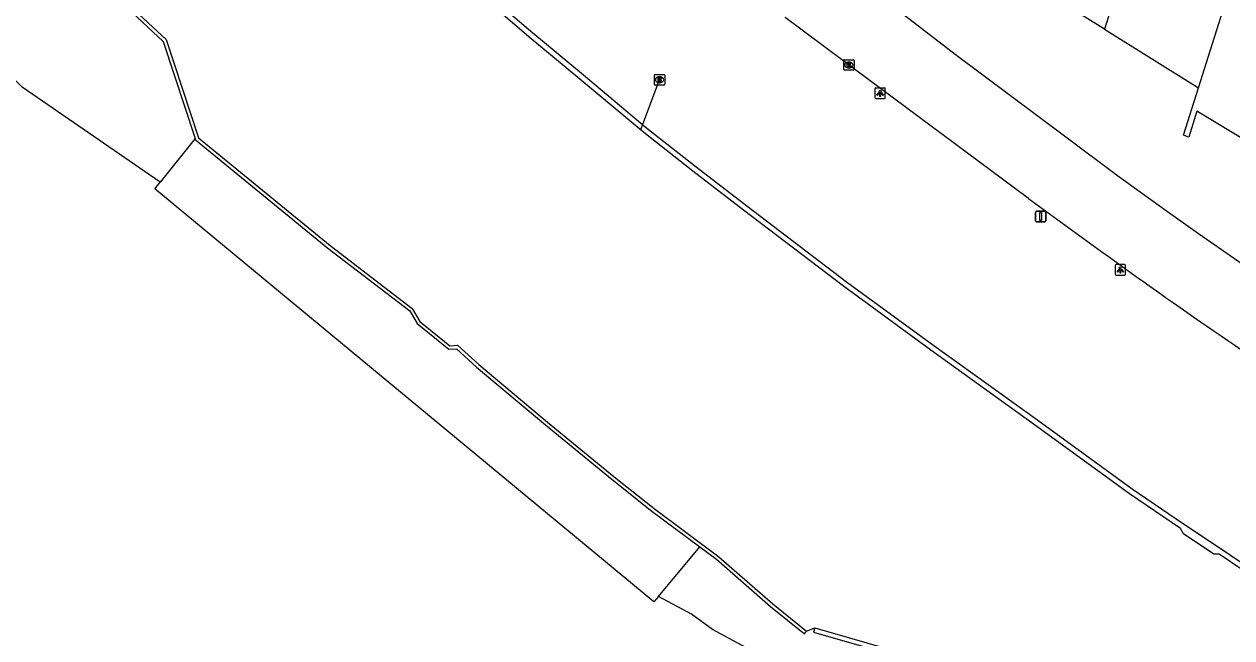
# Model space of a CAD drawing. Extents: x 157692 to 159670, y 381454 to 383289.
# Drawn here: x 158024.4 to 158139.8, y 383012.8 to 383071.5 of the extents above; entities that cross this region are included whole.
import ezdxf

# ---------------------------------------------------------------- set-up
doc = ezdxf.new("R2010")
doc.units = 0
for name, color, linetype in [('IMGEO_Duiker', 7, 'Continuous'), ('IMGEO_Groenvoorziening', 7, 'Continuous'), ('IMGEO_Kademuur', 7, 'Continuous'), ('IMGEO_Kolk', 7, 'Continuous'), ('IMGEO_Lichtpunt', 7, 'Continuous'), ('IMGEO_Pand', 7, 'Continuous'), ('IMGEO_Pand_overbouw', 7, 'Continuous'), ('IMGEO_Rijbaan_lokaal_open', 7, 'Continuous'), ('IMGEO_Rioolput', 7, 'Continuous'), ('IMGEO_Verkeersbordpaal', 7, 'Continuous'), ('IMGEO_Waterloop', 7, 'Continuous')]:
    doc.layers.add(name, color=color, linetype=linetype)

msp = doc.modelspace()

# ---------------------------------------------------------------- linework, layer by layer
at = {"layer": 'IMGEO_Duiker'}
msp.add_lwpolyline([(158083.3, 383061.4), (158085.09, 383066.16)], dxfattribs=at)
at = {"layer": 'IMGEO_Groenvoorziening'}
for points in [[(158037.35, 383056.36), (158024.17, 383065.44), (158000, 383089.68), (157983.75, 383105.99), (157987.83, 383110.14), (157978.85, 383121.26), (157964.74, 383137.73)], [(158040.7, 383060.55), (158037.35, 383056.36)], [(158084.97, 383016.76), (158084.55, 383016.25), (158036.86, 383055.75), (158037.35, 383056.36)], [(158084.97, 383016.76), (158088.94, 383021.53)], [(158098.96, 383007.95), (158095.82, 383010.56), (158090.13, 383013.61), (158088.14, 383015.08), (158084.97, 383016.76)]]:
    msp.add_lwpolyline(points, dxfattribs=at)
at = {"layer": 'IMGEO_Kademuur'}
for points in [[(158143.02, 383018.4), (158138.85, 383021.23), (158135.16, 383023.7), (158130.26, 383027.02), (158121.23, 383033.58), (158111.31, 383040.72), (158102.96, 383046.82), (158093.41, 383054.09), (158088.59, 383057.82), (158083.88, 383061.5), (158077.61, 383066.76), (158072.96, 383070.61), (158064.89, 383077.54), (158059.49, 383082.36), (158054.78, 383086.43), (158048.53, 383092.13), (158042.64, 383097.54), (158035.32, 383104.35), (158028.7, 383110.97), (158024.62, 383115.02), (158018.7, 383120.95)], [(158145.25, 383016.29), (158138.57, 383020.82), (158138.04, 383020.83), (158135.14, 383022.77), (158134.88, 383023.28), (158129.98, 383026.6), (158120.93, 383033.18), (158111.02, 383040.32), (158102.66, 383046.42), (158093.1, 383053.7), (158088.28, 383057.43), (158083.57, 383061.11), (158077.29, 383066.38), (158072.64, 383070.23), (158064.56, 383077.17), (158059.16, 383081.98), (158054.45, 383086.05), (158048.2, 383091.77), (158042.3, 383097.17), (158034.98, 383103.99), (158028.34, 383110.61), (158024.27, 383114.66)], [(158034.18, 383073.07), (158033.41, 383073.79), (158033.63, 383074.02), (158037.92, 383070.01), (158041.02, 383060.62), (158053.6, 383050.31), (158061.45, 383044.29), (158062.17, 383043.06), (158065.04, 383040.73), (158065.78, 383040.79), (158067.81, 383038.94), (158074.39, 383033.43), (158080.76, 383028.22), (158084.56, 383025.18), (158090.74, 383020.58), (158095.9, 383016.07), (158099.12, 383013.47)], [(158034.18, 383073.07), (158037.64, 383069.83), (158040.7, 383060.55)], [(158040.7, 383060.55), (158040.74, 383060.43), (158053.4, 383050.06), (158061.21, 383044.07), (158061.92, 383042.85), (158064.94, 383040.4), (158065.67, 383040.46), (158067.6, 383038.7), (158074.19, 383033.18), (158080.56, 383027.97), (158084.36, 383024.93), (158088.94, 383021.53)], [(158088.94, 383021.53), (158090.54, 383020.33), (158095.69, 383015.82), (158098.92, 383013.22), (158099.12, 383013.47)], [(158099.93, 383013.78), (158099.81, 383013.38), (158109.7, 383010.52), (158113.65, 383008.58)], [(158099.93, 383013.78), (158109.85, 383010.91), (158118.29, 383006.77), (158123.23, 383004.29), (158123.04, 383003.91)]]:
    msp.add_lwpolyline(points, dxfattribs=at)
at = {"layer": 'IMGEO_Kolk'}
for p, q in [((158102.68, 383067.14), (158102.68, 383068)), ((158102.76, 383068.07), (158103.61, 383068.07)), ((158103.17, 383067.85), (158103.19, 383067.85)), ((158103.68, 383068), (158103.68, 383067.14)), ((158103.61, 383067.07), (158102.76, 383067.07)), ((158103.19, 383067.29), (158103.17, 383067.29))]:
    msp.add_line(p, q, dxfattribs=at)
for points in [[(158102.68, 383067.14), (158102.68, 383068)], [(158102.76, 383068.07), (158103.61, 383068.07)], [(158103, 383067.77), (158103.13, 383067.77), (158103.13, 383067.62), (158103.25, 383067.77), (158103.42, 383067.77), (158103.27, 383067.62), (158103.43, 383067.37), (158103.27, 383067.37), (158103.19, 383067.54), (158103.13, 383067.47), (158103.13, 383067.37), (158103, 383067.37), (158103, 383067.77)], [(158103.68, 383068), (158103.68, 383067.14)], [(158103.61, 383067.07), (158102.76, 383067.07)]]:
    msp.add_lwpolyline(points, dxfattribs=at)
for centre, start, end in [((158102.76, 383068), 91.552, 178.448), ((158102.76, 383068), 91.552, 178.448), ((158103.61, 383068), 1.552, 88.448), ((158103.61, 383068), 1.552, 88.448), ((158102.76, 383067.15), 181.552, 268.448), ((158102.76, 383067.15), 181.552, 268.448), ((158103.61, 383067.15), 271.552, 358.448), ((158103.61, 383067.15), 271.552, 358.448)]:
    msp.add_arc(centre, 0.0765, start, end, dxfattribs=at)
for centre, major_axis, ratio, start_param, end_param in [((158103.17, 383067.57), (-0.387, 0.002), 0.722429, 4.712389, 7.853982), ((158103.19, 383067.57), (-0.39, 0.002), 0.717154, 1.570796, 4.712389)]:
    msp.add_ellipse(centre, major_axis=major_axis, ratio=ratio, start_param=start_param, end_param=end_param, dxfattribs=at)
at = {"layer": 'IMGEO_Lichtpunt'}
for p, q in [((158105.67, 383065.28), (158105.67, 383064.47)), ((158105.67, 383065.28), (158105.67, 383064.47)), ((158106.57, 383065.37), (158105.76, 383065.37)), ((158106.57, 383065.37), (158105.76, 383065.37)), ((158106.66, 383064.47), (158106.66, 383065.28)), ((158106.66, 383064.47), (158106.66, 383065.28)), ((158105.76, 383064.38), (158106.57, 383064.38)), ((158105.76, 383064.38), (158106.57, 383064.38)), ((158128.61, 383048.4), (158128.61, 383047.59)), ((158128.61, 383048.4), (158128.61, 383047.59)), ((158129.51, 383048.49), (158128.71, 383048.49)), ((158129.51, 383048.49), (158128.71, 383048.49)), ((158129.61, 383047.59), (158129.61, 383048.4)), ((158129.61, 383047.59), (158129.61, 383048.4)), ((158128.71, 383047.49), (158129.51, 383047.49)), ((158128.71, 383047.49), (158129.51, 383047.49))]:
    msp.add_line(p, q, dxfattribs=at)
for points in [[(158106.04, 383064.94), (158106.08, 383064.92), (158105.89, 383064.65), (158105.85, 383064.68), (158106.04, 383064.94)], [(158106.14, 383064.9), (158106.19, 383064.9), (158106.19, 383064.57), (158106.14, 383064.57), (158106.14, 383064.9)], [(158106.25, 383064.92), (158106.29, 383064.94), (158106.48, 383064.68), (158106.44, 383064.65), (158106.25, 383064.92)], [(158128.99, 383048.06), (158129.02, 383048.03), (158128.84, 383047.77), (158128.8, 383047.8), (158128.99, 383048.06)], [(158129.09, 383048.01), (158129.13, 383048.01), (158129.13, 383047.69), (158129.09, 383047.69), (158129.09, 383048.01)], [(158129.2, 383048.03), (158129.24, 383048.06), (158129.42, 383047.8), (158129.38, 383047.77), (158129.2, 383048.03)]]:
    msp.add_lwpolyline(points, dxfattribs=at)
for centre in [(158106.17, 383065.08), (158129.11, 383048.19)]:
    msp.add_circle(centre, 0.0994, dxfattribs=at)
for centre, start, end in [((158105.76, 383065.28), 90, 180), ((158105.76, 383065.28), 90, 180), ((158106.57, 383065.28), 0, 90), ((158106.57, 383065.28), 0, 90), ((158105.76, 383064.47), 180, 270), ((158105.76, 383064.47), 180, 270), ((158106.57, 383064.47), 270, 0), ((158106.57, 383064.47), 270, 360), ((158128.71, 383048.4), 90, 180), ((158128.71, 383048.4), 90, 180), ((158129.51, 383048.4), 0, 90), ((158129.51, 383048.4), 0, 90), ((158128.71, 383047.59), 180, 270), ((158128.71, 383047.59), 180, 270), ((158129.51, 383047.59), 270, 0), ((158129.51, 383047.59), 270, 360)]:
    msp.add_arc(centre, 0.0946, start, end, dxfattribs=at)
at = {"layer": 'IMGEO_Pand'}
msp.add_lwpolyline([(158150.73, 383054.53), (158136.44, 383063.16), (158135.67, 383060.68), (158135.16, 383060.85), (158136.6, 383065.4), (158139.69, 383075.19), (158129.91, 383078.28), (158127.61, 383070.99), (158112.95, 383080.12), (158124.98, 383118.41)], dxfattribs=at)
at = {"layer": 'IMGEO_Pand_overbouw'}
msp.add_lwpolyline([(158127.61, 383070.99), (158136.6, 383065.4), (158139.69, 383075.19), (158129.91, 383078.28)], close=True, dxfattribs=at)
at = {"layer": 'IMGEO_Rijbaan_lokaal_open'}
for points in [[(158106.56, 383073.85), (158113.32, 383068.62), (158123.78, 383060.8), (158128.84, 383057.01), (158133.64, 383053.57), (158136.59, 383051.48), (158143.47, 383046.69)], [(158120.35, 383054.82), (158102.74, 383067.91), (158097.08, 383072.12)]]:
    msp.add_lwpolyline(points, dxfattribs=at)
for centre, radius, start, end in [((158532.2, 383612.37), 693.17, 233.54725, 234.69573), ((158446.62, 383489.31), 543.29, 234.5616, 237.2324)]:
    msp.add_arc(centre, radius, start, end, dxfattribs=at)
at = {"layer": 'IMGEO_Rioolput'}
for p, q in [((158084.59, 383065.73), (158084.59, 383066.58)), ((158084.66, 383066.66), (158085.51, 383066.66)), ((158085.08, 383066.44), (158085.1, 383066.44)), ((158085.59, 383066.58), (158085.59, 383065.73)), ((158085.51, 383065.66), (158084.66, 383065.66)), ((158085.1, 383065.88), (158085.07, 383065.88))]:
    msp.add_line(p, q, dxfattribs=at)
for points in [[(158084.59, 383065.73), (158084.59, 383066.58)], [(158084.66, 383066.66), (158085.51, 383066.66)], [(158085.18, 383066.35), (158084.92, 383066.36), (158084.92, 383065.96)], [(158085.59, 383066.58), (158085.59, 383065.73)], [(158085.51, 383065.66), (158084.66, 383065.66)], [(158084.92, 383065.96), (158085.05, 383065.96), (158085.05, 383066.12), (158085.06, 383066.12)], [(158085.1, 383066.28), (158085.05, 383066.28), (158085.05, 383066.19)], [(158085.05, 383066.19), (158085.1, 383066.19)], [(158085.11, 383066.09), (158085.18, 383065.96), (158085.32, 383065.96), (158085.25, 383066.08)]]:
    msp.add_lwpolyline(points, dxfattribs=at)
for centre, radius, start, end in [((158084.66, 383066.58), 0.0765, 91.552, 178.448), ((158084.66, 383066.58), 0.0765, 91.552, 178.448), ((158085.18, 383066.25), 0.109, 350.3612, 89.416), ((158085.51, 383066.58), 0.0765, 1.552, 88.448), ((158085.51, 383066.58), 0.0765, 1.552, 88.448), ((158084.66, 383065.73), 0.0765, 181.552, 268.448), ((158084.66, 383065.73), 0.0765, 181.552, 268.448), ((158085.06, 383066.07), 0.0533, 26.0293, 88.6989), ((158085.11, 383066.18), 0.0964, 77.0061, 93.1865), ((158085.08, 383066.38), 0.19, 274.7715, 282.9687), ((158085.12, 383066.24), 0.0378, 276.6634, 79.6772), ((158085.17, 383066.24), 0.112, 277.5842, 350.9817), ((158085.16, 383066.03), 0.108, 29.5134, 73.7905), ((158085.51, 383065.73), 0.0765, 271.552, 358.448), ((158085.51, 383065.73), 0.0765, 271.552, 358.448)]:
    msp.add_arc(centre, radius, start, end, dxfattribs=at)
for centre, major_axis, ratio, start_param, end_param in [((158085.07, 383066.16), (-0.387, 0.002), 0.722429, 4.712389, 7.853982), ((158085.1, 383066.16), (-0.39, 0.002), 0.717154, 1.570796, 4.712389)]:
    msp.add_ellipse(centre, major_axis=major_axis, ratio=ratio, start_param=start_param, end_param=end_param, dxfattribs=at)
at = {"layer": 'IMGEO_Verkeersbordpaal'}
for p, q in [((158121.02, 383052.69), (158121.02, 383053.49)), ((158121.02, 383053.49), (158121.02, 383052.69)), ((158121.12, 383053.59), (158121.9, 383053.59)), ((158121.9, 383053.59), (158121.12, 383053.59)), ((158121.9, 383052.59), (158121.12, 383052.59)), ((158121.12, 383052.59), (158121.9, 383052.59)), ((158122, 383053.49), (158122, 383052.69)), ((158122, 383052.69), (158122, 383053.49))]:
    msp.add_line(p, q, dxfattribs=at)
msp.add_lwpolyline([(158121.43, 383053.46), (158121.59, 383053.46), (158121.59, 383052.71), (158121.43, 383052.71), (158121.43, 383053.46)], dxfattribs=at)
for centre, start, end in [((158121.12, 383053.49), 90, 180), ((158121.12, 383053.49), 90, 180), ((158121.12, 383052.69), 180, 270), ((158121.12, 383052.69), 180, 270), ((158121.9, 383053.49), 0, 90), ((158121.9, 383053.49), 360, 90), ((158121.9, 383052.69), 270, 0), ((158121.9, 383052.69), 270, 0)]:
    msp.add_arc(centre, 0.1, start, end, dxfattribs=at)
at = {"layer": 'IMGEO_Waterloop'}
msp.add_lwpolyline([(158099.12, 383013.47), (158099.93, 383013.78)], dxfattribs=at)

doc.saveas('drawing.dxf')
